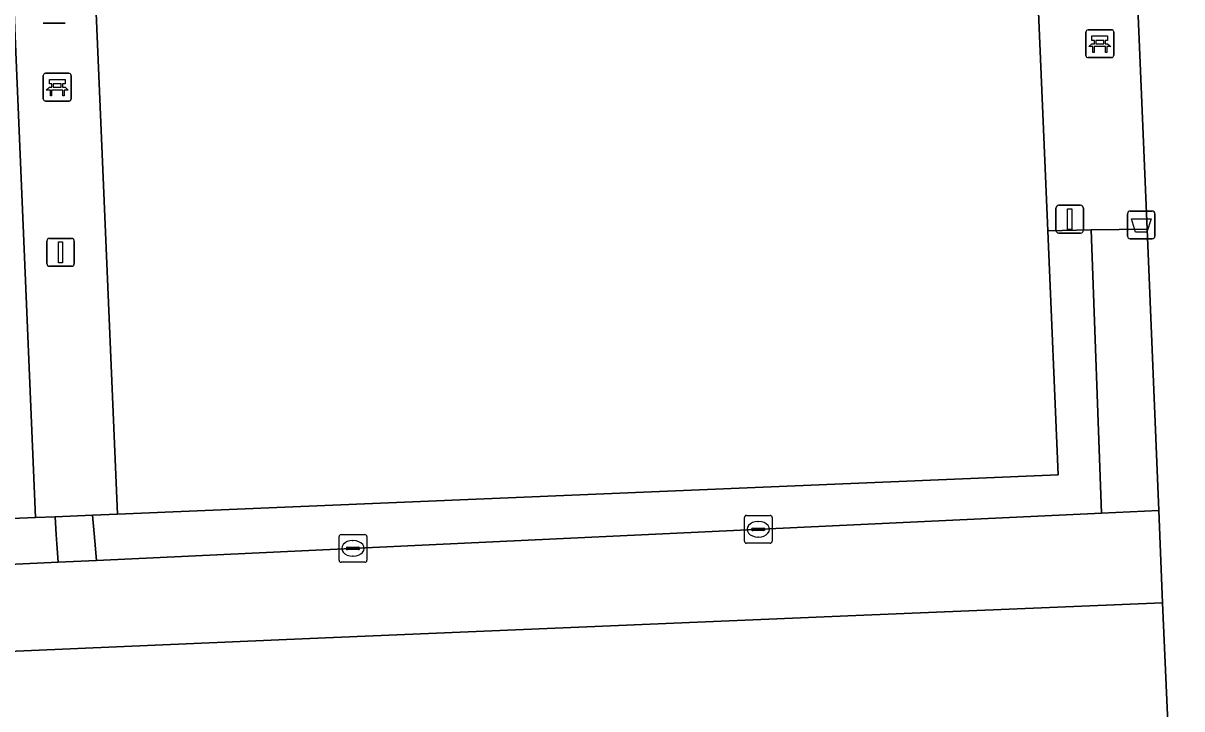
# Model space of a CAD drawing. Extents: x 162510 to 163918, y 388494 to 389774.
# Drawn here: x 162655.41 to 162697.1, y 388625.39 to 388650.06 of the extents above; entities that cross this region are included whole.
import ezdxf

# ---------------------------------------------------------------- set-up
doc = ezdxf.new("R2010")
doc.units = 0
for name, color, linetype in [('IMGEO_Afvalbak', 7, 'Continuous'), ('IMGEO_Bank', 7, 'Continuous'), ('IMGEO_Groenvoorziening', 7, 'Continuous'), ('IMGEO_Haag', 7, 'Continuous'), ('IMGEO_Hek', 7, 'Continuous'), ('IMGEO_Kolk', 7, 'Continuous'), ('IMGEO_Lichtmast', 7, 'Continuous'), ('IMGEO_Terreindeel_gesloten', 7, 'Continuous'), ('IMGEO_Terreindeel_open', 7, 'Continuous'), ('IMGEO_Voetpad_open', 7, 'Continuous')]:
    doc.layers.add(name, color=color, linetype=linetype)

msp = doc.modelspace()

# ---------------------------------------------------------------- linework, layer by layer
at = {"layer": 'IMGEO_Afvalbak'}
for p, q in [((162656.924, 388650.061), (162656.134, 388650.061)), ((162656.134, 388650.061), (162656.924, 388650.061)), ((162695.241, 388643.301), (162696.031, 388643.301)), ((162696.031, 388643.301), (162695.241, 388643.301)), ((162695.141, 388642.401), (162695.141, 388643.201)), ((162695.141, 388643.201), (162695.141, 388642.401)), ((162696.131, 388643.201), (162696.131, 388642.401)), ((162696.131, 388642.401), (162696.131, 388643.201)), ((162696.031, 388642.301), (162695.241, 388642.301)), ((162695.241, 388642.301), (162696.031, 388642.301))]:
    msp.add_line(p, q, dxfattribs=at)
msp.add_lwpolyline([(162695.284, 388643.015), (162695.988, 388643.015), (162695.839, 388642.545), (162695.433, 388642.545), (162695.284, 388643.015)], dxfattribs=at)
for centre, start, end in [((162695.241, 388643.201), 90, 180), ((162695.241, 388643.201), 90, 180), ((162696.031, 388643.201), 0, 90), ((162696.031, 388643.201), 360, 90), ((162695.241, 388642.401), 180, 270), ((162695.241, 388642.401), 180, 270), ((162696.031, 388642.401), 270, 0), ((162696.031, 388642.401), 270, 0)]:
    msp.add_arc(centre, 0.1, start, end, dxfattribs=at)
at = {"layer": 'IMGEO_Bank'}
for p, q in [((162693.647, 388648.897), (162693.647, 388649.738)), ((162693.647, 388649.738), (162693.647, 388648.897)), ((162693.722, 388649.822), (162694.563, 388649.822)), ((162694.563, 388649.822), (162693.722, 388649.822)), ((162694.647, 388649.747), (162694.647, 388648.906)), ((162694.647, 388648.906), (162694.647, 388649.747)), ((162694.344, 388649.22), (162693.951, 388649.22)), ((162693.956, 388649.328), (162693.956, 388649.434)), ((162694, 388649.434), (162694, 388649.328)), ((162694.288, 388649.44), (162694.006, 388649.44)), ((162694.006, 388649.322), (162694.288, 388649.322)), ((162694.294, 388649.328), (162694.294, 388649.434)), ((162694.338, 388649.434), (162694.338, 388649.328)), ((162694.572, 388648.822), (162693.731, 388648.822)), ((162693.731, 388648.822), (162694.572, 388648.822)), ((162656.211, 388648.258), (162657.052, 388648.258)), ((162657.052, 388648.258), (162656.211, 388648.258)), ((162656.136, 388647.333), (162656.136, 388648.174)), ((162656.136, 388648.174), (162656.136, 388647.333)), ((162656.445, 388647.764), (162656.445, 388647.87)), ((162656.489, 388647.87), (162656.489, 388647.764)), ((162656.777, 388647.876), (162656.495, 388647.876)), ((162656.783, 388647.764), (162656.783, 388647.87)), ((162656.827, 388647.87), (162656.827, 388647.764)), ((162657.136, 388648.183), (162657.136, 388647.342)), ((162657.136, 388647.342), (162657.136, 388648.183)), ((162656.833, 388647.656), (162656.44, 388647.656)), ((162656.495, 388647.758), (162656.777, 388647.758)), ((162657.061, 388647.258), (162656.22, 388647.258)), ((162656.22, 388647.258), (162657.061, 388647.258))]:
    msp.add_line(p, q, dxfattribs=at)
for points in [[(162693.95, 388649.44), (162693.864, 388649.44), (162693.864, 388649.601), (162694.427, 388649.601), (162694.427, 388649.44), (162694.344, 388649.44)], [(162693.894, 388649.22), (162693.752, 388649.22), (162693.864, 388649.322), (162693.95, 388649.322)], [(162693.944, 388649.213), (162693.944, 388649.006), (162693.901, 388649.006), (162693.901, 388649.213)], [(162694.344, 388649.322), (162694.427, 388649.322), (162694.539, 388649.22), (162694.4, 388649.22)], [(162694.394, 388649.213), (162694.394, 388649.006), (162694.35, 388649.006), (162694.35, 388649.213)], [(162656.439, 388647.876), (162656.353, 388647.876), (162656.353, 388648.037), (162656.916, 388648.037), (162656.916, 388647.876), (162656.833, 388647.876)], [(162656.383, 388647.656), (162656.241, 388647.656), (162656.353, 388647.758), (162656.439, 388647.758)], [(162656.433, 388647.649), (162656.433, 388647.442), (162656.39, 388647.442), (162656.39, 388647.649)], [(162656.833, 388647.758), (162656.916, 388647.758), (162657.028, 388647.656), (162656.889, 388647.656)], [(162656.883, 388647.649), (162656.883, 388647.442), (162656.839, 388647.442), (162656.839, 388647.649)]]:
    msp.add_lwpolyline(points, dxfattribs=at)
for centre, radius, start, end in [((162693.725, 388649.744), 0.0779, 92.4484, 184.2845), ((162693.725, 388649.744), 0.0779, 92.4484, 184.2845), ((162694.569, 388649.744), 0.0779, 2.4484, 94.2845), ((162694.569, 388649.744), 0.0779, 2.4484, 94.2845), ((162693.894, 388649.213), 0.00671, 2.8957, 87.1043), ((162693.951, 388649.213), 0.00671, 92.8957, 177.1043), ((162693.949, 388649.433), 0.00671, 2.8957, 87.1043), ((162693.949, 388649.329), 0.00671, 272.8957, 357.1043), ((162694.006, 388649.433), 0.00671, 92.8957, 177.1043), ((162694.006, 388649.329), 0.00671, 182.8957, 267.1043), ((162694.288, 388649.433), 0.00671, 2.8957, 87.1043), ((162694.288, 388649.329), 0.00671, 272.8957, 357.1043), ((162694.345, 388649.433), 0.00671, 92.8957, 177.1043), ((162694.345, 388649.329), 0.00671, 182.8957, 267.1043), ((162694.343, 388649.213), 0.00671, 2.8957, 87.1043), ((162694.4, 388649.213), 0.00671, 92.8957, 177.1043), ((162693.725, 388648.9), 0.0779, 182.4484, 274.2845), ((162693.725, 388648.9), 0.0779, 182.4484, 274.2845), ((162694.569, 388648.9), 0.0779, 272.4484, 4.2845), ((162694.569, 388648.9), 0.0779, 272.4484, 4.2845), ((162656.214, 388648.18), 0.0779, 92.4484, 184.2845), ((162656.214, 388648.18), 0.0779, 92.4484, 184.2845), ((162657.058, 388648.18), 0.0779, 2.4484, 94.2845), ((162657.058, 388648.18), 0.0779, 2.4484, 94.2845), ((162656.438, 388647.869), 0.00671, 2.8957, 87.1043), ((162656.495, 388647.869), 0.00671, 92.8957, 177.1043), ((162656.777, 388647.869), 0.00671, 2.8957, 87.1043), ((162656.834, 388647.869), 0.00671, 92.8957, 177.1043), ((162656.383, 388647.649), 0.00671, 2.8957, 87.1043), ((162656.44, 388647.649), 0.00671, 92.8957, 177.1043), ((162656.438, 388647.765), 0.00671, 272.8957, 357.1043), ((162656.495, 388647.765), 0.00671, 182.8957, 267.1043), ((162656.777, 388647.765), 0.00671, 272.8957, 357.1043), ((162656.834, 388647.765), 0.00671, 182.8957, 267.1043), ((162656.832, 388647.649), 0.00671, 2.8957, 87.1043), ((162656.889, 388647.649), 0.00671, 92.8957, 177.1043), ((162656.214, 388647.336), 0.0779, 182.4484, 274.2845), ((162656.214, 388647.336), 0.0779, 182.4484, 274.2845), ((162657.058, 388647.336), 0.0779, 272.4484, 4.2845), ((162657.058, 388647.336), 0.0779, 272.4484, 4.2845)]:
    msp.add_arc(centre, radius, start, end, dxfattribs=at)
at = {"layer": 'IMGEO_Groenvoorziening'}
msp.add_lwpolyline([(162697.413, 388606.559), (162696.407, 388629.206), (162685.368, 388628.746), (162665.727, 388627.911), (162648.737, 388627.189), (162629.092, 388626.694), (162615.064, 388626.102), (162615.029, 388627.002), (162614.536, 388639.753), (162613.838, 388657.783), (162613.332, 388670.86), (162613.211, 388673.725), (162612.698, 388686.433)], dxfattribs=at)
for points in [[(162694.209, 388632.43), (162693.836, 388642.619), (162692.794, 388642.601), (162692.276, 388642.592), (162692.649, 388633.805), (162658.801, 388632.39), (162657.909, 388632.352), (162657.966, 388631.698), (162658.051, 388630.725)], [(162695.845, 388642.653), (162693.836, 388642.619), (162694.209, 388632.43), (162696.268, 388632.527)], [(162656.563, 388632.296), (162655.854, 388632.267), (162621.302, 388630.822), (162620.903, 388640.207), (162620.435, 388640.183), (162619.904, 388640.156), (162620.345, 388629.78), (162620.378, 388628.949), (162656.668, 388630.66), (162656.626, 388631.323), (162656.604, 388631.658)]]:
    msp.add_lwpolyline(points, close=True, dxfattribs=at)
at = {"layer": 'IMGEO_Haag'}
for points in [[(162694.209, 388632.43), (162693.836, 388642.619), (162692.794, 388642.601), (162692.276, 388642.592), (162692.649, 388633.805), (162658.801, 388632.39), (162657.909, 388632.352), (162657.966, 388631.698), (162658.051, 388630.725)], [(162656.563, 388632.296), (162655.854, 388632.267), (162621.302, 388630.822), (162620.903, 388640.207), (162620.435, 388640.183), (162619.904, 388640.156), (162620.345, 388629.78), (162620.378, 388628.949), (162656.668, 388630.66), (162656.626, 388631.323), (162656.604, 388631.658)]]:
    msp.add_lwpolyline(points, close=True, dxfattribs=at)
at = {"layer": 'IMGEO_Hek'}
for points in [[(162691.487, 388661.151), (162692.276, 388642.592)], [(162692.276, 388642.592), (162692.649, 388633.805), (162658.801, 388632.39)], [(162655.854, 388632.267), (162621.302, 388630.822), (162620.903, 388640.207)], [(162656.563, 388632.296), (162655.854, 388632.267)], [(162657.909, 388632.352), (162656.563, 388632.296)], [(162658.801, 388632.39), (162657.909, 388632.352)]]:
    msp.add_lwpolyline(points, dxfattribs=at)
at = {"layer": 'IMGEO_Kolk'}
for p, q in [((162681.358, 388631.421), (162681.358, 388632.273)), ((162681.433, 388632.347), (162682.285, 388632.347)), ((162681.846, 388632.127), (162681.871, 388632.127)), ((162682.359, 388632.273), (162682.359, 388631.421)), ((162666.775, 388630.733), (162666.775, 388631.585)), ((162666.85, 388631.659), (162667.702, 388631.659)), ((162667.776, 388631.585), (162667.776, 388630.733)), ((162681.617, 388631.841), (162681.617, 388631.853)), ((162682.055, 388631.804), (162681.657, 388631.804)), ((162681.66, 388631.89), (162682.058, 388631.89)), ((162682.101, 388631.853), (162682.101, 388631.841)), ((162667.034, 388631.153), (162667.034, 388631.165)), ((162667.077, 388631.202), (162667.475, 388631.202)), ((162667.263, 388631.439), (162667.288, 388631.439)), ((162667.518, 388631.165), (162667.518, 388631.153)), ((162682.285, 388631.347), (162681.433, 388631.347)), ((162681.869, 388631.567), (162681.844, 388631.567)), ((162667.472, 388631.116), (162667.074, 388631.116)), ((162667.286, 388630.879), (162667.261, 388630.879)), ((162667.702, 388630.659), (162666.85, 388630.659))]:
    msp.add_line(p, q, dxfattribs=at)
for points in [[(162681.358, 388631.421), (162681.358, 388632.273)], [(162681.433, 388632.347), (162682.285, 388632.347)], [(162682.359, 388632.273), (162682.359, 388631.421)], [(162666.775, 388630.733), (162666.775, 388631.585)], [(162666.85, 388631.659), (162667.702, 388631.659)], [(162667.776, 388631.585), (162667.776, 388630.733)], [(162682.285, 388631.347), (162681.433, 388631.347)], [(162667.702, 388630.659), (162666.85, 388630.659)]]:
    msp.add_lwpolyline(points, dxfattribs=at)
for centre, radius, start, end in [((162681.435, 388632.271), 0.0765, 91.552, 178.448), ((162681.435, 388632.271), 0.0765, 91.552, 178.448), ((162682.283, 388632.271), 0.0765, 1.552, 88.448), ((162682.283, 388632.271), 0.0765, 1.552, 88.448), ((162666.852, 388631.583), 0.0765, 91.552, 178.448), ((162666.852, 388631.583), 0.0765, 91.552, 178.448), ((162667.7, 388631.583), 0.0765, 1.552, 88.448), ((162667.7, 388631.583), 0.0765, 1.552, 88.448), ((162681.657, 388631.85), 0.0403, 85.8775, 175.7526), ((162681.654, 388631.84), 0.0366, 178.938, 274.7102), ((162682.058, 388631.847), 0.043, 264.8664, 352.4533), ((162682.062, 388631.852), 0.0386, 1.7309, 96.639), ((162667.074, 388631.162), 0.0403, 85.8775, 175.7526), ((162667.479, 388631.164), 0.0386, 1.7309, 96.639), ((162681.435, 388631.423), 0.0765, 181.552, 268.448), ((162681.435, 388631.423), 0.0765, 181.552, 268.448), ((162682.283, 388631.423), 0.0765, 271.552, 358.448), ((162682.283, 388631.423), 0.0765, 271.552, 358.448), ((162667.071, 388631.152), 0.0366, 178.938, 274.7102), ((162667.475, 388631.159), 0.043, 264.8664, 352.4533), ((162666.852, 388630.735), 0.0765, 181.552, 268.448), ((162666.852, 388630.735), 0.0765, 181.552, 268.448), ((162667.7, 388630.735), 0.0765, 271.552, 358.448), ((162667.7, 388630.735), 0.0765, 271.552, 358.448)]:
    msp.add_arc(centre, radius, start, end, dxfattribs=at)
for centre, major_axis, ratio, start_param, end_param in [((162681.845, 388631.847), (-0.387, 0.002), 0.722429, 4.712389, 7.853982), ((162681.87, 388631.847), (-0.39, 0.002), 0.717154, 1.570796, 4.712389), ((162667.262, 388631.159), (-0.387, 0.002), 0.722429, 4.712389, 7.853982), ((162667.287, 388631.159), (-0.39, 0.002), 0.717154, 1.570796, 4.712389)]:
    msp.add_ellipse(centre, major_axis=major_axis, ratio=ratio, start_param=start_param, end_param=end_param, dxfattribs=at)
at = {"layer": 'IMGEO_Lichtmast'}
for p, q in [((162692.565, 388642.606), (162692.565, 388643.406)), ((162692.565, 388643.406), (162692.565, 388642.606)), ((162692.665, 388643.506), (162693.455, 388643.506)), ((162693.455, 388643.506), (162692.665, 388643.506)), ((162693.555, 388643.406), (162693.555, 388642.606)), ((162693.555, 388642.606), (162693.555, 388643.406)), ((162693.455, 388642.506), (162692.665, 388642.506)), ((162692.665, 388642.506), (162693.455, 388642.506)), ((162656.261, 388641.414), (162656.261, 388642.214)), ((162656.261, 388642.214), (162656.261, 388641.414)), ((162656.361, 388642.314), (162657.151, 388642.314)), ((162657.151, 388642.314), (162656.361, 388642.314)), ((162657.251, 388642.214), (162657.251, 388641.414)), ((162657.251, 388641.414), (162657.251, 388642.214)), ((162657.151, 388641.314), (162656.361, 388641.314)), ((162656.361, 388641.314), (162657.151, 388641.314))]:
    msp.add_line(p, q, dxfattribs=at)
for points in [[(162692.985, 388643.381), (162693.135, 388643.381), (162693.135, 388642.631), (162692.985, 388642.631), (162692.985, 388643.381)], [(162656.681, 388642.189), (162656.831, 388642.189), (162656.831, 388641.439), (162656.681, 388641.439), (162656.681, 388642.189)]]:
    msp.add_lwpolyline(points, dxfattribs=at)
for centre, start, end in [((162692.665, 388643.406), 90, 180), ((162692.665, 388643.406), 90, 180), ((162693.455, 388643.406), 0, 90), ((162693.455, 388643.406), 360, 90), ((162692.665, 388642.606), 180, 270), ((162692.665, 388642.606), 180, 270), ((162693.455, 388642.606), 270, 0), ((162693.455, 388642.606), 270, 0), ((162656.361, 388642.214), 90, 180), ((162656.361, 388642.214), 90, 180), ((162657.151, 388642.214), 0, 90), ((162657.151, 388642.214), 360, 90), ((162656.361, 388641.414), 180, 270), ((162656.361, 388641.414), 180, 270), ((162657.151, 388641.414), 270, 0), ((162657.151, 388641.414), 270, 0)]:
    msp.add_arc(centre, 0.1, start, end, dxfattribs=at)
at = {"layer": 'IMGEO_Terreindeel_gesloten'}
msp.add_lwpolyline([(162691.487, 388661.151), (162691.093, 388670.433), (162657.244, 388669.043), (162658.801, 388632.39), (162692.649, 388633.805), (162692.276, 388642.592)], close=True, dxfattribs=at)
at = {"layer": 'IMGEO_Terreindeel_open'}
msp.add_lwpolyline([(162654.296, 388668.922), (162619.743, 388667.503), (162620.138, 388658.204), (162620.903, 388640.207), (162621.302, 388630.822), (162655.854, 388632.267)], close=True, dxfattribs=at)
at = {"layer": 'IMGEO_Voetpad_open'}
for points in [[(162699.557, 388623.604), (162699.364, 388628.615), (162696.505, 388698.224), (162696.181, 388708.218), (162693.223, 388708.115), (162693.905, 388689.582), (162694.368, 388677.007), (162694.534, 388674.091), (162695.073, 388661.163), (162695.845, 388642.653), (162696.268, 388632.527), (162696.407, 388629.206), (162697.413, 388606.559), (162697.418, 388606.444), (162700.301, 388606.576), (162700.106, 388611.033)], [(162655.854, 388632.267), (162656.563, 388632.296), (162657.909, 388632.352), (162658.801, 388632.39), (162657.244, 388669.043), (162656.139, 388668.998), (162655.072, 388668.954), (162654.296, 388668.922)], [(162692.488, 388661.154), (162691.487, 388661.151), (162692.276, 388642.592), (162692.794, 388642.601), (162693.836, 388642.619), (162695.845, 388642.653), (162695.073, 388661.163), (162693.189, 388661.156)], [(162657.909, 388632.352), (162656.563, 388632.296), (162656.604, 388631.658), (162656.626, 388631.323), (162656.668, 388630.66), (162658.051, 388630.725), (162657.966, 388631.698)]]:
    msp.add_lwpolyline(points, close=True, dxfattribs=at)
msp.add_lwpolyline([(162612.698, 388686.433), (162613.211, 388673.725), (162613.332, 388670.86), (162613.838, 388657.783), (162614.536, 388639.753), (162615.029, 388627.002), (162615.064, 388626.102), (162629.092, 388626.694), (162648.737, 388627.189), (162665.727, 388627.911), (162685.368, 388628.746), (162696.407, 388629.206), (162696.268, 388632.527), (162694.209, 388632.43), (162658.051, 388630.725), (162656.668, 388630.66), (162620.378, 388628.949), (162619.998, 388628.931), (162617.819, 388630.323), (162617.422, 388640.03), (162616.687, 388658.072), (162616.161, 388670.972), (162616.068, 388673.878), (162615.501, 388686.546)], dxfattribs=at)

doc.saveas('drawing.dxf')
